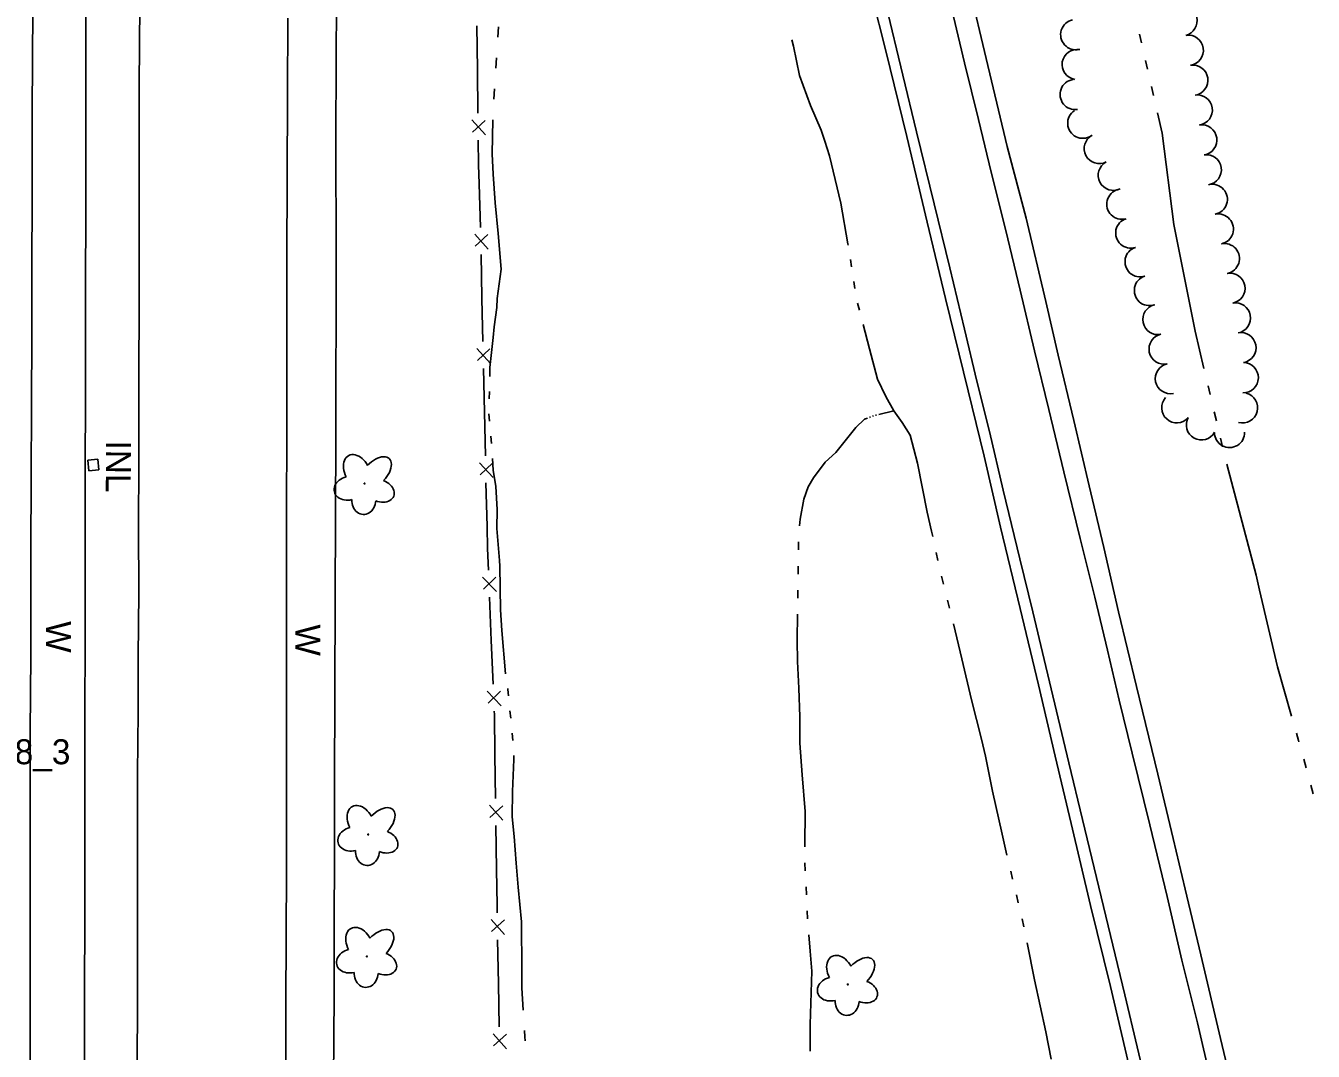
# Model space of a CAD drawing. Extents: x 589250 to 1188077, y 162953 to 363065.
# Drawn here: x 593994.6 to 594303.9, y 186106.4 to 186352.8 of the extents above; entities that cross this region are included whole.
import ezdxf

# ---------------------------------------------------------------- set-up
doc = ezdxf.new("R2010")
doc.units = 0
for name, color, linetype in [('E_DRN', 7, 'Continuous'), ('E_DRN_Text', 7, 'Continuous'), ('E_FEN_P', 7, 'Continuous'), ('E_LAND_TreeLine_P', 7, 'Continuous'), ('E_LAND_Vegetation', 7, 'Continuous'), ('E_MAP_PassPoints', 7, 'Continuous'), ('E_RDWY', 7, 'Continuous'), ('E_RDWY_Gravel', 7, 'Continuous'), ('E_WAL', 7, 'Continuous'), ('E_WAL_Text', 7, 'Continuous'), ('E_WTR_FlowLine', 7, 'Continuous')]:
    doc.layers.add(name, color=color, linetype=linetype)

msp = doc.modelspace()

# ---------------------------------------------------------------- linework, layer by layer
at = {"layer": 'E_DRN'}
for p, q in [((594009.54, 186248.4), (594011.92, 186248.64)), ((594009.8, 186245.83), (594009.54, 186248.4)), ((594011.92, 186248.64), (594012.18, 186246.07)), ((594012.18, 186246.07), (594009.8, 186245.83))]:
    msp.add_line(p, q, dxfattribs=at)
at = {"layer": 'E_FEN_P'}
for p, q in [((594102.99, 186352.73), (594103.12, 186342.25)), ((594103.12, 186342.25), (594103.26, 186331.77)), ((594101.81, 186330.14), (594105.04, 186326.53)), ((594104.99, 186330.01), (594101.91, 186327.22)), ((594103.34, 186325.28), (594103.42, 186319.35)), ((594103.42, 186319.35), (594103.56, 186314.8)), ((594103.56, 186314.8), (594103.9, 186304.32)), ((594102.48, 186302.69), (594105.71, 186299.09)), ((594105.66, 186302.57), (594102.58, 186299.78)), ((594104.01, 186297.84), (594104.16, 186287.36)), ((594104.16, 186287.36), (594104.16, 186287.26)), ((594104.16, 186287.26), (594104.4, 186276.88)), ((594102.97, 186275.23), (594106.24, 186271.65)), ((594106.15, 186275.14), (594103.11, 186272.32)), ((594104.55, 186270.39), (594104.8, 186259.91)), ((594104.8, 186259.91), (594105.04, 186249.43)), ((594103.61, 186247.78), (594106.88, 186244.21)), ((594106.79, 186247.69), (594103.75, 186244.87)), ((594105.19, 186242.94), (594105.44, 186232.46)), ((594105.44, 186232.46), (594105.56, 186227.15)), ((594105.56, 186227.15), (594105.77, 186221.99)), ((594104.37, 186220.31), (594107.7, 186216.8)), ((594107.56, 186220.28), (594104.56, 186217.41)), ((594106.04, 186215.5), (594106.47, 186205.03)), ((594106.47, 186205.03), (594106.9, 186194.56)), ((594105.5, 186192.88), (594108.82, 186189.37)), ((594108.68, 186192.85), (594105.68, 186189.97)), ((594107.16, 186188.07), (594107.2, 186187.25)), ((594107.2, 186187.25), (594107.33, 186177.59)), ((594107.33, 186177.59), (594107.48, 186167.11)), ((594106.04, 186165.48), (594109.27, 186161.87)), ((594109.22, 186165.35), (594106.14, 186162.56)), ((594107.57, 186160.62), (594107.72, 186150.14)), ((594107.72, 186150.14), (594107.84, 186141.39)), ((594107.84, 186141.39), (594107.87, 186139.66)), ((594106.43, 186138.02), (594109.67, 186134.42)), ((594109.62, 186137.91), (594106.55, 186135.11)), ((594107.99, 186133.17), (594108.16, 186122.69)), ((594108.16, 186122.69), (594108.34, 186112.21)), ((594106.9, 186110.57), (594110.14, 186106.97)), ((594110.08, 186110.46), (594107.02, 186107.66))]:
    msp.add_line(p, q, dxfattribs=at)
at = {"layer": 'E_LAND_TreeLine_P'}
for centre, start, end in [((594272.41, 186353.95), 283.879, 103.879), ((594246.87, 186350.62), 102.5414, 282.5414), ((594273.91, 186346.86), 278.5579, 98.5579), ((594247.22, 186343.45), 80.3885, 260.3885), ((594274.99, 186339.68), 278.5579, 98.5579), ((594246.73, 186336.24), 99.0556, 279.0556), ((594276.07, 186332.5), 278.5579, 98.5579), ((594248.56, 186329.34), 123.5314, 303.5314), ((594277.15, 186325.33), 278.5579, 98.5579), ((594252.53, 186323.26), 117.6033, 297.6033), ((594278.23, 186318.15), 278.5579, 98.5579), ((594255.89, 186316.83), 117.6033, 297.6033), ((594279.67, 186311.04), 281.5449, 101.5449), ((594257.94, 186309.88), 105.2524, 285.2524), ((594260.09, 186302.95), 107.9732, 287.9732), ((594281.13, 186303.92), 281.5449, 101.5449), ((594262.33, 186296.05), 107.9732, 287.9732), ((594282.58, 186296.81), 281.5449, 101.5449), ((594283.92, 186289.68), 280.4625, 100.4625), ((594264.57, 186289.14), 107.9732, 287.9732), ((594266.6, 186282.18), 101.924, 281.924), ((594285.24, 186282.54), 280.4625, 100.4625), ((594268.1, 186275.08), 101.924, 281.924), ((594286.56, 186275.41), 280.4625, 100.4625), ((594269.6, 186267.98), 101.924, 281.924), ((594287.11, 186268.21), 268.7755, 88.7755), ((594271.15, 186260.99), 138.1266, 318.1266), ((594286.92, 186260.96), 255.3143, 75.3143), ((594277.06, 186256.86), 150.6296, 330.6296), ((594283.82, 186255.04), 181.1614, 1.1614)]:
    msp.add_arc(centre, 3.63, start, end, dxfattribs=at)
at = {"layer": 'E_LAND_Vegetation'}
for centre in [(594076.02, 186242.76), (594076.9, 186158.45), (594076.59, 186129.16), (594192.12, 186122.43)]:
    msp.add_circle(centre, 0.128, dxfattribs=at)
for centre, major_axis, ratio in [((594074.17, 186245.76), (1.97, -3.73), 0.691916), ((594078.67, 186245.31), (-3.28, -3.44), 0.560249), ((594072.27, 186241.65), (3.51, 0.88), 0.782863), ((594079.65, 186241.06), (-3.37, 1.33), 0.716896), ((594075.83, 186238.78), (0.16, 3.45), 0.832022), ((594075.05, 186161.46), (1.97, -3.73), 0.691916), ((594079.55, 186161), (-3.28, -3.44), 0.560249), ((594073.16, 186157.35), (3.51, 0.88), 0.782863), ((594080.54, 186156.75), (-3.37, 1.33), 0.716896), ((594076.71, 186154.47), (0.16, 3.45), 0.832022), ((594074.74, 186132.17), (1.97, -3.73), 0.691916), ((594079.24, 186131.71), (-3.28, -3.44), 0.560249), ((594072.84, 186128.06), (3.51, 0.88), 0.782863), ((594080.23, 186127.46), (-3.37, 1.33), 0.716896), ((594190.27, 186125.44), (1.97, -3.73), 0.691916), ((594194.77, 186124.98), (-3.28, -3.44), 0.560249), ((594076.4, 186125.18), (0.16, 3.45), 0.832022), ((594188.37, 186121.33), (3.51, 0.88), 0.782863), ((594195.75, 186120.74), (-3.37, 1.33), 0.716896), ((594191.93, 186118.45), (0.16, 3.45), 0.832022)]:
    msp.add_ellipse(centre, major_axis=major_axis, ratio=ratio, start_param=1.570796, end_param=4.712389, dxfattribs=at)
at = {"layer": 'E_RDWY'}
for p, q in [((594205.32, 186340.87), (594201.23, 186357.87)), ((593996.3, 186356.94), (593996.16, 186332.04)), ((594021.85, 186338.44), (594022, 186357.75)), ((594220.12, 186343.87), (594217.52, 186354.96)), ((594057.5, 186336.3), (594057.56, 186354.59)), ((594223.53, 186330.25), (594220.12, 186343.87)), ((594208.6, 186327.31), (594205.32, 186340.87)), ((594021.84, 186319.63), (594021.85, 186338.44)), ((594057.39, 186316.26), (594057.5, 186336.3)), ((593996.16, 186332.04), (593996.17, 186311.92)), ((594226.57, 186317.61), (594223.53, 186330.25)), ((594212.86, 186309.98), (594208.6, 186327.31)), ((594021.88, 186303.01), (594021.84, 186319.63)), ((594230.07, 186303.58), (594226.57, 186317.61)), ((594057.34, 186296.79), (594057.39, 186316.26)), ((593996.17, 186311.92), (593996.11, 186294.54)), ((594216.63, 186294.61), (594212.86, 186309.98)), ((594021.83, 186286.07), (594021.88, 186303.01)), ((594233.51, 186289.26), (594230.07, 186303.58)), ((594057.38, 186276.57), (594057.34, 186296.79)), ((593996.11, 186294.54), (593996.12, 186278.99)), ((594220.14, 186279.9), (594216.63, 186294.61)), ((594236.99, 186274.65), (594233.51, 186289.26)), ((594021.79, 186268.44), (594021.83, 186286.07)), ((593996.12, 186278.99), (593996.03, 186261.25)), ((594223.14, 186267.33), (594220.14, 186279.9)), ((594057.37, 186255.53), (594057.38, 186276.57)), ((594240.44, 186260.53), (594236.99, 186274.65)), ((594021.8, 186248.03), (594021.79, 186268.44)), ((594226.17, 186255.24), (594223.14, 186267.33)), ((593996.03, 186261.25), (593995.96, 186244.45)), ((594244.02, 186245.62), (594240.44, 186260.53)), ((594057.23, 186235.52), (594057.37, 186255.53)), ((594229.44, 186241.15), (594226.17, 186255.24)), ((594021.72, 186232.19), (594021.8, 186248.03)), ((593995.96, 186244.45), (593995.88, 186226.26)), ((594247.93, 186229.59), (594244.02, 186245.62)), ((594233.42, 186224.71), (594229.44, 186241.15)), ((594057.25, 186214.56), (594057.23, 186235.52)), ((594021.75, 186216.59), (594021.72, 186232.19)), ((594251.42, 186215.46), (594247.93, 186229.59)), ((593995.88, 186226.26), (593995.82, 186201.47)), ((594236.54, 186211.98), (594233.42, 186224.71)), ((594021.66, 186201.15), (594021.75, 186216.59)), ((594057.3, 186193.31), (594057.25, 186214.56)), ((594254.49, 186202.76), (594251.42, 186215.46)), ((594239.26, 186200.53), (594236.54, 186211.98)), ((593995.82, 186201.47), (593995.71, 186183.02)), ((594021.64, 186187.85), (594021.66, 186201.15)), ((594242.23, 186188.07), (594239.26, 186200.53)), ((594257.33, 186190.75), (594254.49, 186202.76)), ((594057.3, 186150.59), (594057.3, 186193.31)), ((594021.5, 186173.09), (594021.64, 186187.85)), ((594245.18, 186175.7), (594242.23, 186188.07)), ((594260.4, 186178.03), (594257.33, 186190.75)), ((593995.71, 186183.02), (593995.72, 186163.65)), ((594248.48, 186162.08), (594245.18, 186175.7)), ((594264.69, 186160.77), (594260.4, 186178.03)), ((594021.44, 186156.47), (594021.5, 186173.09)), ((593995.72, 186163.65), (593995.65, 186143.38)), ((594251.86, 186148.11), (594248.48, 186162.08)), ((594268.8, 186143.55), (594264.69, 186160.77)), ((594021.48, 186135.17), (594021.44, 186156.47)), ((594057.2, 186133.58), (594057.3, 186150.59)), ((594255.74, 186131.83), (594251.86, 186148.11)), ((593995.65, 186143.38), (593995.68, 186127.67)), ((594272.39, 186128.26), (594268.8, 186143.55)), ((594021.5, 186120.22), (594021.48, 186135.17)), ((594057.1, 186118.06), (594057.2, 186133.58)), ((594258.64, 186119.89), (594255.74, 186131.83)), ((593995.68, 186127.67), (593995.68, 186107.99)), ((594276.12, 186113.17), (594272.39, 186128.26)), ((594021.4, 186100.91), (594021.5, 186120.22)), ((594261.64, 186107.4), (594258.64, 186119.89)), ((594057.09, 186098.14), (594057.1, 186118.06)), ((594280.42, 186094.87), (594276.12, 186113.17)), ((593995.68, 186107.99), (593995.66, 186085.31)), ((594264.78, 186094.3), (594261.64, 186107.4))]:
    msp.add_line(p, q, dxfattribs=at)
at = {"layer": 'E_RDWY_Gravel'}
for p, q in [((594195.97, 186367.83), (594201.24, 186346.76)), ((594220.96, 186363.51), (594224.98, 186346.57)), ((594201.24, 186346.76), (594206.3, 186326.12)), ((594224.98, 186346.57), (594230.39, 186323.72)), ((594206.3, 186326.12), (594211.2, 186305.56)), ((594230.39, 186323.72), (594234.99, 186306.53)), ((594211.2, 186305.56), (594215.57, 186287.24)), ((594234.99, 186306.53), (594239.67, 186286.48)), ((594215.57, 186287.24), (594220.99, 186265.07)), ((594239.67, 186286.48), (594242.61, 186273.59)), ((594242.61, 186273.59), (594246.4, 186257.89)), ((594220.99, 186265.07), (594224.83, 186249.32)), ((594246.4, 186257.89), (594250.07, 186242.21)), ((594224.83, 186249.32), (594228.8, 186232.3)), ((594250.07, 186242.21), (594253.65, 186227.4)), ((594228.8, 186232.3), (594233.52, 186212.71)), ((594253.65, 186227.4), (594257.12, 186211.91)), ((594233.52, 186212.71), (594237.91, 186194.39)), ((594257.12, 186211.91), (594261.47, 186193.97)), ((594237.91, 186194.39), (594241.95, 186177.31)), ((594261.47, 186193.97), (594266.61, 186172.95)), ((594241.95, 186177.31), (594245.78, 186161.13)), ((594266.61, 186172.95), (594270.31, 186157.51)), ((594245.78, 186161.13), (594250.42, 186141.41)), ((594270.31, 186157.51), (594273.16, 186145.32)), ((594273.16, 186145.32), (594276.9, 186129.52)), ((594250.42, 186141.41), (594255.24, 186121.92)), ((594276.9, 186129.52), (594281.68, 186109.44)), ((594255.24, 186121.92), (594260.65, 186098.87)), ((594281.68, 186109.44), (594285.93, 186091.58))]:
    msp.add_line(p, q, dxfattribs=at)
at = {"layer": 'E_WAL'}
for p, q in [((594009.14, 186402.29), (594009.02, 186321.52)), ((594069.11, 186326.74), (594069.27, 186366.61)), ((594069.23, 186296.24), (594069.11, 186326.74)), ((594009.02, 186321.52), (594008.86, 186232.72)), ((594069.1, 186254.34), (594069.23, 186296.24)), ((594068.95, 186215.13), (594069.1, 186254.34)), ((594008.86, 186232.72), (594008.82, 186159.78)), ((594068.77, 186170.43), (594068.95, 186215.13)), ((594068.74, 186119.96), (594068.77, 186170.43)), ((594008.82, 186159.78), (594008.67, 186073.93)), ((594068.29, 186070.61), (594068.74, 186119.96))]:
    msp.add_line(p, q, dxfattribs=at)
at = {"layer": 'E_WTR_FlowLine'}
for p, q in [((594108.01, 186350), (594108.16, 186352.48)), ((594179.04, 186347.88), (594178.69, 186349.35)), ((594262.19, 186350.74), (594262.67, 186348.64)), ((594180.53, 186340.78), (594179.04, 186347.88)), ((594107.53, 186342.57), (594107.69, 186345.05)), ((594263.63, 186344.44), (594264.11, 186342.34)), ((594183.11, 186333.61), (594180.53, 186340.78)), ((594107.11, 186335.13), (594107.24, 186337.61)), ((594265.07, 186338.14), (594265.55, 186336.04)), ((594185.69, 186327.69), (594183.11, 186333.61)), ((594106.69, 186322.01), (594106.86, 186330.17)), ((594266.51, 186331.84), (594267.63, 186326.97)), ((594186.57, 186325.05), (594185.69, 186327.69)), ((594267.63, 186326.97), (594270.4, 186305.04)), ((594187.74, 186321.54), (594186.57, 186325.05)), ((594106.94, 186317.12), (594106.69, 186322.01)), ((594190.41, 186310.12), (594187.74, 186321.54)), ((594107.43, 186310.25), (594106.94, 186317.12)), ((594108.13, 186302.84), (594107.43, 186310.25)), ((594192.12, 186300.39), (594190.41, 186310.12)), ((594108.81, 186294.24), (594108.13, 186302.84)), ((594270.4, 186305.04), (594271.21, 186300.99)), ((594192.17, 186300.07), (594192.12, 186300.39)), ((594271.21, 186300.99), (594275.57, 186279.36)), ((594193, 186294.84), (594192.72, 186296.58)), ((594107.87, 186287.22), (594108.81, 186294.24)), ((594193.82, 186289.6), (594193.55, 186291.35)), ((594107.82, 186285.05), (594107.87, 186287.22)), ((594107.19, 186280.45), (594107.82, 186285.05)), ((594194.88, 186284.41), (594194.44, 186286.12)), ((594197.3, 186275.11), (594195.77, 186280.99)), ((594106.12, 186270.66), (594106.89, 186277.85)), ((594106.89, 186277.85), (594107.19, 186280.45)), ((594275.57, 186279.36), (594277.68, 186270.44)), ((594199.22, 186267.86), (594197.3, 186275.11)), ((594106.08, 186268.47), (594106.12, 186270.66)), ((594201.21, 186263.69), (594199.22, 186267.86)), ((594278.67, 186266.25), (594279.16, 186264.15)), ((594105.95, 186263.1), (594106, 186264.89)), ((594203.19, 186260.23), (594201.21, 186263.69)), ((594106.06, 186257.74), (594105.91, 186259.52)), ((594198.05, 186258.95), (594198.29, 186259.05)), ((594198.79, 186259.17), (594199.04, 186259.23)), ((594199.54, 186259.36), (594203.19, 186260.23)), ((594205.15, 186257.4), (594203.19, 186260.23)), ((594280.15, 186259.96), (594280.65, 186257.87)), ((594189.25, 186250.22), (594194.01, 186256.2)), ((594194.01, 186256.2), (594196.16, 186258.2)), ((594196.16, 186258.2), (594196.87, 186258.48)), ((594197.34, 186258.67), (594197.58, 186258.77)), ((594207.11, 186254.37), (594205.15, 186257.4)), ((594106.44, 186253.26), (594106.36, 186254.17)), ((594106.5, 186252.39), (594106.44, 186253.26)), ((594208.84, 186247.65), (594207.11, 186254.37)), ((594281.64, 186253.67), (594282.13, 186251.58)), ((594186.67, 186247.87), (594189.25, 186250.22)), ((594106.94, 186245.98), (594106.74, 186248.81)), ((594183.86, 186244.11), (594186.67, 186247.87)), ((594211.2, 186235.88), (594208.84, 186247.65)), ((594283.19, 186247.4), (594290.22, 186220.77)), ((594107.54, 186242.04), (594106.94, 186245.98)), ((594182.6, 186241.98), (594183.86, 186244.11)), ((594107.85, 186236.57), (594107.54, 186242.04)), ((594181.52, 186238.99), (594182.6, 186241.98)), ((594180.66, 186234.2), (594181.52, 186238.99)), ((594107.83, 186231.96), (594107.85, 186236.57)), ((594180.54, 186232.59), (594180.66, 186234.2)), ((594212.24, 186231.35), (594211.2, 186235.88)), ((594108.47, 186224.28), (594107.83, 186231.96)), ((594212.51, 186230.08), (594212.24, 186231.35)), ((594180.25, 186226.81), (594180.27, 186228.74)), ((594213.7, 186224.3), (594213.3, 186226.23)), ((594108.49, 186222.95), (594108.47, 186224.28)), ((594108.65, 186212.43), (594108.49, 186222.95)), ((594180.18, 186221.02), (594180.21, 186222.74)), ((594180.21, 186222.74), (594180.21, 186222.95)), ((594215.1, 186218.57), (594214.61, 186220.48)), ((594290.22, 186220.77), (594291.05, 186217.18)), ((594180.09, 186215.23), (594180.12, 186217.16)), ((594291.05, 186217.18), (594295.32, 186198.74)), ((594216.55, 186212.86), (594216.07, 186214.76)), ((594109.03, 186207.43), (594108.65, 186212.43)), ((594179.91, 186205.11), (594180.02, 186211.37)), ((594109.84, 186197.05), (594109.03, 186207.43)), ((594219.48, 186200.69), (594217.5, 186209.04)), ((594180.03, 186199.99), (594179.91, 186205.11)), ((594221.86, 186190.84), (594219.48, 186200.69)), ((594180.32, 186193.58), (594180.03, 186199.99)), ((594295.32, 186198.74), (594298.72, 186186.92)), ((594110.45, 186193.3), (594110.41, 186193.51)), ((594110.6, 186191.73), (594110.45, 186193.3)), ((594180.58, 186186.71), (594180.32, 186193.58)), ((594224.21, 186181.33), (594221.86, 186190.84)), ((594111.13, 186186.39), (594110.94, 186188.17)), ((594180.6, 186183.41), (594180.58, 186186.71)), ((594111.64, 186181.05), (594111.47, 186182.83)), ((594180.62, 186180.43), (594180.6, 186183.41)), ((594299.91, 186182.78), (594300.41, 186181.06)), ((594181.17, 186172.78), (594180.62, 186180.43)), ((594225.21, 186177.3), (594224.21, 186181.33)), ((594300.41, 186181.06), (594300.5, 186180.71)), ((594111.57, 186168.77), (594111.88, 186176.49)), ((594111.88, 186176.49), (594111.84, 186177.47)), ((594226.86, 186168.89), (594225.21, 186177.3)), ((594301.65, 186176.55), (594302.22, 186174.48)), ((594181.87, 186163.95), (594181.17, 186172.78)), ((594303.36, 186170.32), (594303.93, 186168.25)), ((594111.51, 186162.7), (594111.57, 186168.77)), ((594229.17, 186158.56), (594226.86, 186168.89)), ((594181.79, 186155.88), (594181.87, 186163.95)), ((594111.92, 186157.98), (594111.51, 186162.7)), ((594112.41, 186151.56), (594111.92, 186157.98)), ((594230.35, 186153.49), (594229.17, 186158.56)), ((594181.79, 186155.49), (594181.79, 186155.88)), ((594112.92, 186145.83), (594112.41, 186151.56)), ((594181.9, 186149.71), (594181.82, 186151.63)), ((594231.7, 186147.75), (594231.25, 186149.66)), ((594113.68, 186137.46), (594112.92, 186145.83)), ((594182.17, 186143.93), (594182.07, 186145.86)), ((594233.05, 186142), (594232.6, 186143.92)), ((594182.46, 186138.16), (594182.36, 186140.08)), ((594113.81, 186125.76), (594113.68, 186137.46)), ((594234.41, 186136.26), (594233.96, 186138.18)), ((594183.07, 186130.43), (594182.74, 186134.31)), ((594236.95, 186123.56), (594235.22, 186132.41)), ((594183.48, 186125.59), (594183.07, 186130.43)), ((594113.8, 186121.64), (594113.81, 186125.76)), ((594183.1, 186112.81), (594183.48, 186125.59)), ((594239.67, 186111), (594236.95, 186123.56)), ((594114.11, 186116.21), (594113.8, 186121.64)), ((594114.48, 186109.85), (594114.4, 186111.33)), ((594183.03, 186110.49), (594183.1, 186112.81)), ((594183.07, 186106.37), (594183.03, 186110.49)), ((594240.99, 186104.49), (594239.67, 186111)), ((594114.57, 186108.9), (594114.48, 186109.85))]:
    msp.add_line(p, q, dxfattribs=at)

# ---------------------------------------------------------------- texts
at = {"layer": 'E_DRN_Text'}
msp.add_text('INL', height=6, rotation=269.8152, dxfattribs=at).set_placement((594013.89, 186253.12))
at = {"layer": 'E_MAP_PassPoints'}
msp.add_text('30_018_3', height=6, dxfattribs=at).set_placement((593969.65, 186175.33))
at = {"layer": 'E_WAL_Text'}
for p in [(593999.48, 186209.73), (594059.42, 186208.96)]:
    msp.add_text('W', height=6, rotation=269.8152, dxfattribs=at).set_placement(p)

doc.saveas('drawing.dxf')
